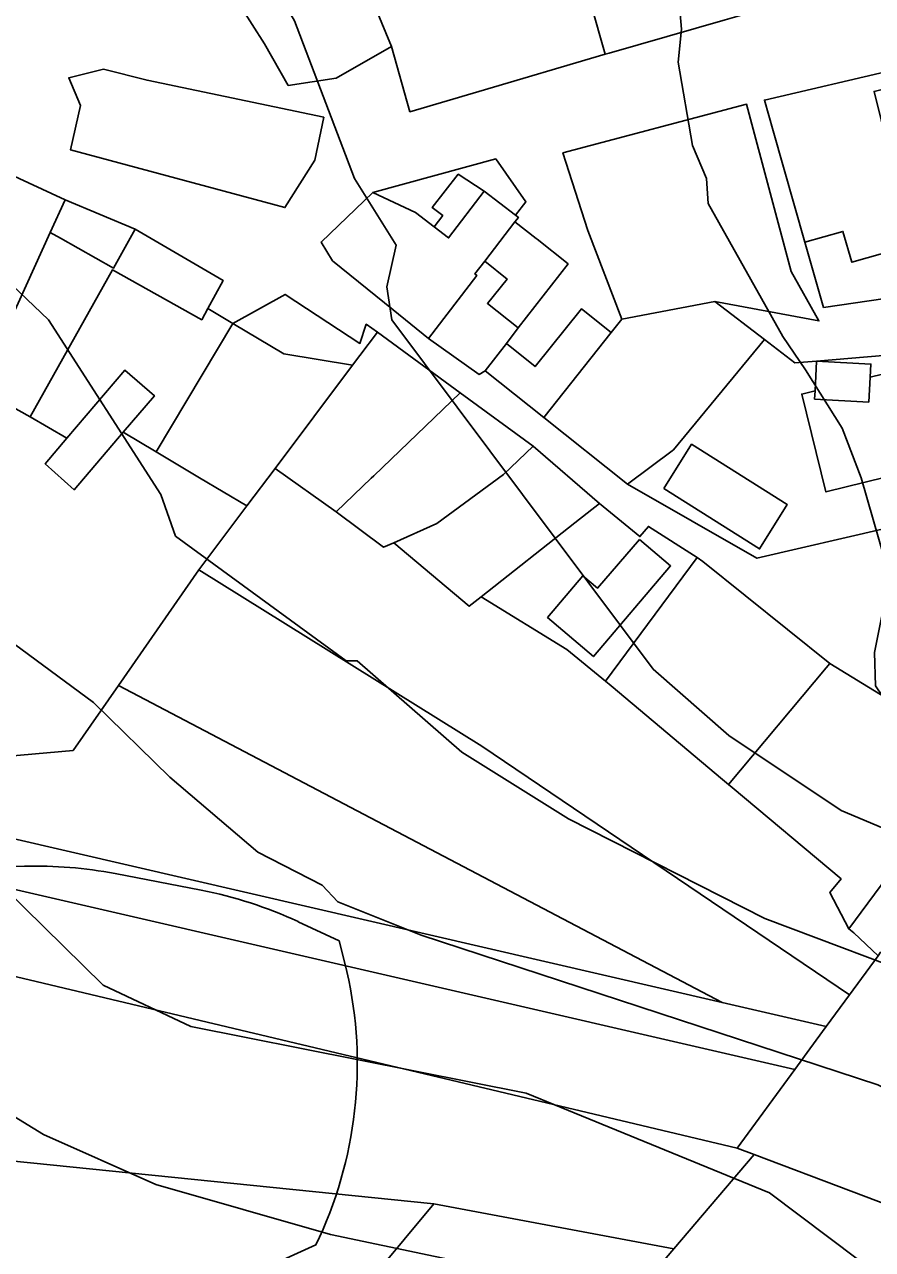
# Model space of a CAD drawing. Extents: x -510989 to -501240, y -1184665 to -1176098.
# Drawn here: x -503718 to -503616, y -1182038.8 to -1181891.5 of the extents above; entities that cross this region are included whole.
import ezdxf

# ---------------------------------------------------------------- set-up
doc = ezdxf.new("R2010")
doc.units = 0
for name, color, linetype in [('orna_puda', 7, 'Continuous'), ('ostatni_plocha_x_jina_plocha', 7, 'Continuous'), ('ostatni_plocha_x_ostatni_komunikace', 7, 'Continuous'), ('STAV_erozne_ohrozene_plochy', 7, 'Continuous'), ('STAV_zaplavove_uzemi', 7, 'Continuous'), ('trvaly_travni_porost', 7, 'Continuous'), ('vrstevnice_01', 7, 'Continuous'), ('vrstevnice_02', 7, 'Continuous'), ('vrstevnice_03', 7, 'Continuous'), ('zahrada', 7, 'Continuous'), ('zastavena_plocha_a_nadvori', 7, 'Continuous'), ('zastavena_plocha_a_nadvori_x_spolecny_dvur', 7, 'Continuous'), ('zastavena_plocha_a_nadvori_x_zboreniste', 7, 'Continuous')]:
    doc.layers.add(name, color=color, linetype=linetype)

msp = doc.modelspace()

# ---------------------------------------------------------------- linework, layer by layer
at = {"layer": 'orna_puda'}
for points in [[(-503769.51, -1181977.8), (-503634.09, -1182009.11), (-503621.61, -1182012), (-503623.57, -1182014.68), (-503625.39, -1182017.17), (-503771.74, -1181983.37)], [(-503771.74, -1181983.37), (-503625.39, -1182017.17), (-503632.31, -1182026.62), (-503775.43, -1181992.58), (-503775.35, -1181992.36)]]:
    msp.add_lwpolyline(points, close=True, dxfattribs=at)
at = {"layer": 'ostatni_plocha_x_jina_plocha'}
for points in [[(-503741.63, -1181899.98), (-503728.59, -1181905.38), (-503713.08, -1181912.53), (-503714.89, -1181916.48), (-503721.87, -1181931.79), (-503734.4, -1181926.9), (-503740.61, -1181924.46), (-503742.34, -1181923.78), (-503747.24, -1181921.48), (-503756.24, -1181914.99), (-503758.67, -1181913.26), (-503760.83, -1181912.37), (-503760.49, -1181911.78), (-503758, -1181907.41), (-503755.59, -1181903.18), (-503754.89, -1181901.96)], [(-503662.64, -1181919.93), (-503659.97, -1181922.08), (-503662.33, -1181925), (-503658.62, -1181927.96), (-503660.05, -1181929.83), (-503662.58, -1181933.1), (-503663.34, -1181933.54), (-503669.41, -1181929.22), (-503663.61, -1181921.64), (-503663.83, -1181921.47)], [(-503622.75, -1181931.95), (-503616.23, -1181932.3), (-503616.32, -1181933.9), (-503616.48, -1181936.87), (-503623, -1181936.51), (-503622.94, -1181935.52)]]:
    msp.add_lwpolyline(points, close=True, dxfattribs=at)
at = {"layer": 'ostatni_plocha_x_ostatni_komunikace'}
for points in [[(-503696.55, -1181882.13), (-503689.13, -1181893.78), (-503686.27, -1181898.79), (-503680.52, -1181897.92), (-503673.86, -1181894.11), (-503671.65, -1181901.95), (-503663.37, -1181899.52), (-503648.17, -1181895.04), (-503647.69, -1181894.91), (-503633.75, -1181890.91)], [(-503613.28, -1181896.86), (-503629.04, -1181900.55), (-503627.98, -1181904.25), (-503624.16, -1181917.65), (-503621.91, -1181925.5), (-503605.16, -1181923.04)], [(-503606.26, -1181930.55), (-503622.75, -1181931.95), (-503625.38, -1181932.17), (-503629.03, -1181929.36), (-503634.99, -1181924.77), (-503622.48, -1181927.11), (-503625.81, -1181921.19), (-503631.02, -1181901.63), (-503631.18, -1181901.05), (-503653.26, -1181906.9), (-503652.9, -1181908.02), (-503650.27, -1181916.24), (-503646.16, -1181926.9), (-503647.44, -1181928.51), (-503651.01, -1181925.65), (-503656.59, -1181932.61), (-503660.05, -1181929.83), (-503658.62, -1181927.96), (-503652.64, -1181920.25), (-503656.35, -1181917.29), (-503656.45, -1181917.21), (-503659.03, -1181915.21), (-503658.61, -1181914.66), (-503658.94, -1181914.4), (-503657.7, -1181912.79), (-503661.33, -1181907.62), (-503676.09, -1181911.67), (-503682.33, -1181917.63), (-503680.97, -1181919.88), (-503673.64, -1181925.8), (-503669.41, -1181929.22), (-503663.34, -1181933.54), (-503662.58, -1181933.1), (-503655.53, -1181938.74), (-503645.49, -1181946.76), (-503629.93, -1181955.67), (-503614.35, -1181952.05)], [(-503611.89, -1181974.03), (-503621.18, -1181968.34), (-503636.45, -1181956.04), (-503637.1, -1181955.59), (-503642.98, -1181951.83), (-503643.99, -1181953.06), (-503648.87, -1181949.07), (-503656.81, -1181942.19), (-503665.62, -1181935.75), (-503675.55, -1181928.48), (-503676.9, -1181927.51), (-503677.66, -1181929.83), (-503686.64, -1181923.92), (-503692.95, -1181927.41), (-503695.93, -1181925.63), (-503694.1, -1181922.25), (-503704.66, -1181916.09), (-503713.08, -1181912.53), (-503728.59, -1181905.38)]]:
    msp.add_lwpolyline(points, dxfattribs=at)
for points in [[(-503708.49, -1181896.82), (-503712.65, -1181897.86), (-503711.23, -1181901.22), (-503712.45, -1181906.53), (-503688.18, -1181913.09), (-503686.68, -1181913.49), (-503683.09, -1181907.77), (-503682, -1181902.61), (-503703.25, -1181898.16)], [(-503662.7, -1181911.52), (-503665.84, -1181909.48), (-503668.98, -1181913.46), (-503667.69, -1181914.45), (-503668.74, -1181915.78), (-503670.97, -1181914.06), (-503676.09, -1181911.67), (-503661.33, -1181907.62), (-503657.7, -1181912.79), (-503658.94, -1181914.4)], [(-503704.66, -1181916.09), (-503707.27, -1181920.75), (-503713.66, -1181917.16), (-503714.89, -1181916.48), (-503713.08, -1181912.53)], [(-503692.95, -1181927.41), (-503686.64, -1181923.92), (-503677.66, -1181929.83), (-503676.9, -1181927.51), (-503675.55, -1181928.48), (-503677.66, -1181931.28), (-503678.53, -1181932.45), (-503686.79, -1181931.09)]]:
    msp.add_lwpolyline(points, close=True, dxfattribs=at)
at = {"layer": 'STAV_erozne_ohrozene_plochy'}
for p, q in [((-503717.97, -1181992.71), (-503719.9, -1181992.76)), ((-503696.73, -1181995.6), (-503707.09, -1181993.6))]:
    msp.add_line(p, q, dxfattribs=at)
for points in [[(-503679.46, -1182004.36), (-503680.13, -1182001.69), (-503685.09, -1181999.38)], [(-503689.91, -1182041.44), (-503682.94, -1182038.25), (-503682.52, -1182037.33)]]:
    msp.add_lwpolyline(points, dxfattribs=at)
for centre, start, end in [((-503716.59, -1182042.69), 79.0504, 91.5905), ((-503706.23, -1182044.69), 64.9923, 79.0504), ((-503727.97, -1182016.49), 335.3673, 14.0419)]:
    msp.add_arc(centre, 50, start, end, dxfattribs=at)
at = {"layer": 'STAV_zaplavove_uzemi'}
msp.add_spline([(-502250.32, -1184002.61), (-502355.07, -1183875.41), (-502442.37, -1183790.61), (-502477.29, -1183700.82), (-502532.16, -1183578.61), (-502567.08, -1183448.91), (-502626.05, -1183402.34), (-502705.41, -1183380.59), (-502814.2, -1183349.87), (-502882.03, -1183297.39), (-502931.95, -1183237.24), (-503042.02, -1183107.97), (-503139.64, -1183018.94), (-503222.14, -1182957.59), (-503308.56, -1182839.96), (-503316.24, -1182784.92), (-503330.32, -1182756.77), (-503348.24, -1182719.65), (-503334.16, -1182651.82), (-503323.92, -1182595.5), (-503313.68, -1182526.39), (-503294.1, -1182480.5), (-503251.86, -1182396.03), (-503229.34, -1182314.37), (-503216.1, -1182227.15), (-503242.43, -1182174.5), (-503271.86, -1182129.59), (-503287.34, -1182081.58), (-503343.88, -1182028.1), (-503361.79, -1182008.91), (-503396.35, -1181952.59), (-503442.43, -1181933.39), (-503497.46, -1181888.6), (-503525.62, -1181860.44), (-503528.18, -1181837.4), (-503548.66, -1181767.01), (-503558.9, -1181729.89), (-503576.82, -1181682.53), (-503578.1, -1181621.1), (-503567.86, -1181572.46), (-503552.5, -1181536.63), (-503538.04, -1181458.36), (-503518.33, -1181411.9), (-503509.88, -1181341.51), (-503497.21, -1181207.63), (-503499.77, -1181097.56), (-503498.02, -1181031.35), (-503510.82, -1180970.85), (-503549.22, -1180952.23), (-503571.32, -1180940.6), (-503605.07, -1180937.11), (-503651.61, -1180939.44), (-503671.39, -1180917.33), (-503679.53, -1180892.89), (-503713.27, -1180871.95), (-503727.24, -1180859.15), (-503734.22, -1180833.55), (-503728.4, -1180799.81), (-503741.2, -1180770.72), (-503722.82, -1180725.17), (-503721.54, -1180703.41), (-503731.78, -1180697.01), (-503767.61, -1180699.57), (-503790.65, -1180697.01), (-503817.53, -1180697.01), (-503861.04, -1180686.77), (-503889.2, -1180675.25), (-503900.72, -1180668.85), (-503953.2, -1180679.09), (-503997.99, -1180697.01), (-504063.27, -1180722.61), (-504109.34, -1180749.49), (-504142.62, -1180776.36), (-504177.18, -1180796.84), (-504211.73, -1180817.32), (-504414.98, -1180961.5), (-504472.7, -1180998.11), (-504544.51, -1181068.5), (-504600.82, -1181143.12), (-504621.94, -1181196.62), (-504641.65, -1181267.01), (-504660.25, -1181350.62), (-504634.7, -1181398.32), (-504617.66, -1181447.72), (-504600.62, -1181492.01), (-504587, -1181548.23), (-504592.11, -1181628.29), (-504569.96, -1181682.81), (-504568.26, -1181664.07), (-504554.63, -1181621.48), (-504547.82, -1181597.63)], degree=3, dxfattribs=at)
at = {"layer": 'trvaly_travni_porost'}
for points in [[(-503687.86, -1181944.87), (-503680.53, -1181950.09), (-503674.82, -1181954.32), (-503673.56, -1181953.8), (-503664.54, -1181961.43), (-503663.09, -1181960.3), (-503652.78, -1181966.66), (-503648.14, -1181970.44), (-503647.46, -1181971.03), (-503634.05, -1181982.28), (-503633.36, -1181982.86), (-503632.9, -1181983.25), (-503619.81, -1181994.23), (-503621.18, -1181995.86), (-503618.89, -1182000.24), (-503618.28, -1182000.74), (-503615.36, -1182003.47), (-503618.82, -1182008.2), (-503663, -1181978.28), (-503697, -1181957.06), (-503691.23, -1181949.37)], [(-503755.6, -1181958.45), (-503754.22, -1181959.62), (-503742.59, -1181969.48), (-503738.93, -1181965.16), (-503726.65, -1181980.06), (-503712.14, -1181978.77), (-503706.69, -1181970.97), (-503634.09, -1182009.11), (-503769.51, -1181977.8), (-503760.17, -1181954.57)], [(-503697, -1181957.06), (-503663, -1181978.28), (-503618.82, -1182008.2), (-503621.61, -1182012), (-503634.09, -1182009.11), (-503706.69, -1181970.97)], [(-503775.43, -1181992.58), (-503632.31, -1182026.62), (-503630.28, -1182027.39), (-503639.93, -1182038.74), (-503668.76, -1182033.34), (-503751.18, -1182024.96), (-503783.13, -1182013.16)], [(-503783.13, -1182013.16), (-503751.18, -1182024.96), (-503668.76, -1182033.34), (-503686.99, -1182055.25), (-503667.48, -1182072.13), (-503758.5, -1182029.95), (-503785.38, -1182016.94)], [(-503606.95, -1182036.19), (-503600.39, -1182038.89), (-503607.86, -1182056.14), (-503638.85, -1182043.43), (-503659.73, -1182067.71), (-503662.42, -1182066.1), (-503648.97, -1182049.38), (-503639.93, -1182038.74), (-503630.28, -1182027.39)], [(-503668.76, -1182033.34), (-503639.93, -1182038.74), (-503648.97, -1182049.38), (-503662.42, -1182066.1), (-503667.48, -1182072.13), (-503686.99, -1182055.25)]]:
    msp.add_lwpolyline(points, close=True, dxfattribs=at)
at = {"layer": 'vrstevnice_01'}
for points in [[(-503812, -1181875), (-503801.31, -1181893), (-503797.31, -1181902), (-503797.5, -1181904), (-503777.81, -1181936), (-503775.5, -1181944), (-503774.5, -1181955), (-503772.5, -1181962), (-503764.31, -1181974), (-503748.69, -1181977), (-503740.59, -1181980), (-503729.91, -1181986), (-503708.5, -1182007), (-503698, -1182012), (-503657.69, -1182020), (-503628.41, -1182032), (-503607.19, -1182048), (-503594.09, -1182062), (-503572.91, -1182095), (-503555.81, -1182117), (-503545.41, -1182122)], [(-503757.31, -1181882), (-503755.59, -1181895), (-503754, -1181900), (-503746.31, -1181906), (-503735.19, -1181911), (-503725.59, -1181917), (-503715.09, -1181927), (-503701.59, -1181948), (-503699.81, -1181953), (-503679.31, -1181968), (-503678, -1181968), (-503665.41, -1181979), (-503652.59, -1181987), (-503629, -1181999), (-503607.69, -1182007), (-503599.69, -1182011), (-503572, -1182027), (-503557.69, -1182038), (-503550.91, -1182044), (-503537.19, -1182061)]]:
    msp.add_lwpolyline(points, dxfattribs=at)
at = {"layer": 'vrstevnice_02'}
for points in [[(-503547, -1182020), (-503561.31, -1182015), (-503571.09, -1182010), (-503586.59, -1182000), (-503619.81, -1181986), (-503633.31, -1181977), (-503642.41, -1181969), (-503673.81, -1181927), (-503674.41, -1181923), (-503673.31, -1181918), (-503678.31, -1181910), (-503685.5, -1181891), (-503688.41, -1181886), (-503706.09, -1181868), (-503715.69, -1181850), (-503732.5, -1181799), (-503743.41, -1181780), (-503747.59, -1181761), (-503745, -1181737), (-503738.91, -1181714), (-503736.5, -1181674), (-503734.41, -1181662), (-503726.09, -1181637)], [(-503831.91, -1181884), (-503814.59, -1181901), (-503804.69, -1181915), (-503799.09, -1181929), (-503794.81, -1181950), (-503792.81, -1181976), (-503791.69, -1181979), (-503792, -1181982), (-503788.5, -1181991), (-503784.81, -1181996), (-503781, -1181998), (-503762.41, -1181997), (-503748.69, -1182003), (-503732, -1182015), (-503715.69, -1182025), (-503702.19, -1182031), (-503681.19, -1182037), (-503662.31, -1182041)], [(-503547.59, -1182103), (-503550.09, -1182099), (-503554.41, -1182087), (-503555.69, -1182079), (-503560.81, -1182065), (-503562, -1182065), (-503568.91, -1182054), (-503577.41, -1182044), (-503584.5, -1182037), (-503599.81, -1182027), (-503615.41, -1182019), (-503670.31, -1182001), (-503680.31, -1181997), (-503682.19, -1181995), (-503689.91, -1181991), (-503700.5, -1181982), (-503709.69, -1181973), (-503719.19, -1181966), (-503721.69, -1181963), (-503733.31, -1181956), (-503739.5, -1181949), (-503744.09, -1181935), (-503753.59, -1181922), (-503762.69, -1181913)]]:
    msp.add_lwpolyline(points, dxfattribs=at)
at = {"layer": 'vrstevnice_03'}
msp.add_lwpolyline([(-503601.19, -1181985), (-503609.5, -1181978), (-503613, -1181975), (-503615.69, -1181971), (-503615.81, -1181967), (-503614.59, -1181961), (-503614.5, -1181956), (-503617.41, -1181946), (-503619.69, -1181940), (-503624.09, -1181933), (-503626.81, -1181929), (-503635.81, -1181913), (-503636, -1181910), (-503637.69, -1181906), (-503639.41, -1181896), (-503639, -1181892), (-503639.5, -1181886)], dxfattribs=at)
at = {"layer": 'zahrada'}
for points in [[(-503612.5, -1181914.32), (-503602.56, -1181911.48), (-503604.48, -1181917.02), (-503605.16, -1181923.04), (-503621.91, -1181925.5), (-503624.16, -1181917.65), (-503619.59, -1181916.34), (-503618.52, -1181920.05), (-503611.44, -1181918.03)], [(-503646.16, -1181926.9), (-503634.99, -1181924.77), (-503629.03, -1181929.36), (-503639.96, -1181942.63), (-503645.49, -1181946.76), (-503655.53, -1181938.74), (-503647.44, -1181928.51)], [(-503625.38, -1181932.17), (-503622.75, -1181931.95), (-503622.94, -1181935.52), (-503624.54, -1181935.92), (-503621.64, -1181947.68), (-503605.18, -1181943.63), (-503608.07, -1181931.86), (-503616.32, -1181933.9), (-503616.23, -1181932.3), (-503622.75, -1181931.95), (-503606.26, -1181930.55), (-503603.8, -1181949.61), (-503614.35, -1181952.05), (-503629.93, -1181955.67), (-503645.49, -1181946.76), (-503639.96, -1181942.63), (-503629.03, -1181929.36)], [(-503616.32, -1181933.9), (-503608.07, -1181931.86), (-503605.18, -1181943.63), (-503621.64, -1181947.68), (-503624.54, -1181935.92), (-503622.94, -1181935.52), (-503623, -1181936.51), (-503616.48, -1181936.87)], [(-503717.31, -1181938.66), (-503712.88, -1181941.23), (-503715.49, -1181944.29), (-503711.99, -1181947.42), (-503706.1, -1181940.51), (-503702.15, -1181942.86), (-503696.93, -1181945.98), (-503691.23, -1181949.37), (-503697, -1181957.06), (-503706.69, -1181970.97), (-503712.14, -1181978.77), (-503726.65, -1181980.06), (-503738.93, -1181965.16), (-503736.48, -1181962.28), (-503742.32, -1181957.33), (-503723.7, -1181935.07)], [(-503641.14, -1181947.28), (-503629.61, -1181954.55), (-503626.29, -1181949.21), (-503637.78, -1181941.95)], [(-503615.06, -1182003.06), (-503598.6, -1182014.54), (-503598.92, -1182015.09), (-503600.55, -1182019.38), (-503606.95, -1182036.19), (-503630.28, -1182027.39), (-503632.31, -1182026.62), (-503625.39, -1182017.17), (-503623.57, -1182014.68), (-503621.61, -1182012), (-503618.82, -1182008.2), (-503615.36, -1182003.47)]]:
    msp.add_lwpolyline(points, close=True, dxfattribs=at)
at = {"layer": 'zastavena_plocha_a_nadvori'}
for points in [[(-503686.53, -1181857.28), (-503687.59, -1181857.99), (-503691.92, -1181860.91), (-503691.69, -1181861.23), (-503693.65, -1181862.54), (-503691.48, -1181865.78), (-503689.53, -1181864.47), (-503685.72, -1181870.15), (-503681.08, -1181867.05), (-503678.16, -1181872.32), (-503676.87, -1181874.62), (-503670.63, -1181885.84), (-503670.24, -1181886.53), (-503675.72, -1181889.65), (-503673.86, -1181894.11), (-503680.52, -1181897.92), (-503686.27, -1181898.79), (-503689.13, -1181893.78), (-503696.55, -1181882.13), (-503705.75, -1181866.89), (-503692.84, -1181858.38), (-503687.27, -1181855.96)], [(-503655.49, -1181878.33), (-503636.04, -1181872.71), (-503633.34, -1181882.47), (-503633.05, -1181883.51), (-503631.21, -1181890.18), (-503633.75, -1181890.91), (-503647.69, -1181894.91), (-503648.17, -1181895.04), (-503649.91, -1181888.98), (-503650.66, -1181886.4)], [(-503670.24, -1181886.53), (-503667.18, -1181884.78), (-503664.8, -1181888.94), (-503661.87, -1181888.38), (-503658.1, -1181887.39), (-503654.58, -1181887.53), (-503650.66, -1181886.4), (-503649.91, -1181888.98), (-503648.17, -1181895.04), (-503663.37, -1181899.52), (-503671.65, -1181901.95), (-503673.86, -1181894.11), (-503675.72, -1181889.65)], [(-503613.31, -1181909.75), (-503601.06, -1181906.75), (-503602.56, -1181911.48), (-503612.5, -1181914.32), (-503611.44, -1181918.03), (-503618.52, -1181920.05), (-503619.59, -1181916.34), (-503624.16, -1181917.65), (-503627.98, -1181904.25), (-503629.04, -1181900.55), (-503613.28, -1181896.86), (-503597.65, -1181894.57), (-503601.06, -1181906.75), (-503603.58, -1181896.46), (-503615.85, -1181899.5)], [(-503708.49, -1181896.82), (-503703.25, -1181898.16), (-503682, -1181902.61), (-503683.09, -1181907.77), (-503686.68, -1181913.49), (-503688.18, -1181913.09), (-503712.45, -1181906.53), (-503711.23, -1181901.22), (-503712.65, -1181897.86)], [(-503631.02, -1181901.63), (-503625.81, -1181921.19), (-503622.48, -1181927.11), (-503634.99, -1181924.77), (-503646.16, -1181926.9), (-503650.27, -1181916.24), (-503652.9, -1181908.02), (-503653.26, -1181906.9), (-503631.18, -1181901.05)], [(-503662.7, -1181911.52), (-503667, -1181917.13), (-503668.74, -1181915.78), (-503667.69, -1181914.45), (-503668.98, -1181913.46), (-503665.84, -1181909.48)], [(-503676.09, -1181911.67), (-503670.97, -1181914.06), (-503668.74, -1181915.78), (-503667, -1181917.13), (-503662.7, -1181911.52), (-503658.94, -1181914.4), (-503658.61, -1181914.66), (-503659.03, -1181915.21), (-503662.64, -1181919.93), (-503663.83, -1181921.47), (-503663.61, -1181921.64), (-503669.41, -1181929.22), (-503673.64, -1181925.8), (-503680.97, -1181919.88), (-503682.33, -1181917.63)], [(-503713.66, -1181917.16), (-503707.27, -1181920.75), (-503704.66, -1181916.09), (-503694.1, -1181922.25), (-503695.93, -1181925.63), (-503696.66, -1181926.97), (-503707.4, -1181920.97), (-503717.31, -1181938.66), (-503723.7, -1181935.07), (-503721.87, -1181931.79), (-503714.89, -1181916.48)], [(-503659.03, -1181915.21), (-503656.45, -1181917.21), (-503656.35, -1181917.29), (-503652.64, -1181920.25), (-503658.62, -1181927.96), (-503662.33, -1181925), (-503659.97, -1181922.08), (-503662.64, -1181919.93)], [(-503651.01, -1181925.65), (-503647.44, -1181928.51), (-503655.53, -1181938.74), (-503662.58, -1181933.1), (-503660.05, -1181929.83), (-503656.59, -1181932.61)], [(-503686.79, -1181931.09), (-503678.53, -1181932.45), (-503687.86, -1181944.87), (-503691.23, -1181949.37), (-503696.93, -1181945.98), (-503702.15, -1181942.86), (-503692.95, -1181927.41)], [(-503677.66, -1181931.28), (-503675.55, -1181928.48), (-503665.62, -1181935.75), (-503676, -1181945.73), (-503676.32, -1181946.04), (-503680.53, -1181950.09), (-503687.86, -1181944.87), (-503678.53, -1181932.45)], [(-503705.92, -1181933.05), (-503702.35, -1181936.11), (-503706.1, -1181940.51), (-503711.99, -1181947.42), (-503715.49, -1181944.29), (-503712.88, -1181941.23)], [(-503656.81, -1181942.19), (-503660.38, -1181945.57), (-503668.41, -1181951.5), (-503673.56, -1181953.8), (-503674.82, -1181954.32), (-503680.53, -1181950.09), (-503676.32, -1181946.04), (-503676, -1181945.73), (-503665.62, -1181935.75)], [(-503660.38, -1181945.57), (-503656.81, -1181942.19), (-503648.87, -1181949.07), (-503651.82, -1181951.4), (-503663.09, -1181960.3), (-503664.54, -1181961.43), (-503673.56, -1181953.8), (-503668.41, -1181951.5)], [(-503641.14, -1181947.28), (-503637.78, -1181941.95), (-503626.29, -1181949.21), (-503629.61, -1181954.55)], [(-503644.06, -1181953.4), (-503640.32, -1181956.58), (-503649.58, -1181967.49), (-503655.1, -1181962.78), (-503650.85, -1181957.77), (-503649.08, -1181959.25)], [(-503637.1, -1181955.59), (-503636.45, -1181956.04), (-503621.18, -1181968.34), (-503621.6, -1181968.84), (-503633.36, -1181982.86), (-503634.05, -1181982.28), (-503647.46, -1181971.03), (-503648.14, -1181970.44)], [(-503621.6, -1181968.84), (-503621.18, -1181968.34), (-503611.89, -1181974.03), (-503608.5, -1181980.49), (-503605.95, -1181983.39), (-503608.16, -1181985.73), (-503618.89, -1182000.24), (-503621.18, -1181995.86), (-503619.81, -1181994.23), (-503632.9, -1181983.25), (-503633.36, -1181982.86)], [(-503605.95, -1181983.39), (-503605.24, -1181983.9), (-503588.24, -1181996.94), (-503589.92, -1181999.78), (-503597.89, -1182013.33), (-503598.6, -1182014.54), (-503615.06, -1182003.06), (-503615.36, -1182003.47), (-503618.28, -1182000.74), (-503618.89, -1182000.24), (-503608.16, -1181985.73)]]:
    msp.add_lwpolyline(points, close=True, dxfattribs=at)
at = {"layer": 'zastavena_plocha_a_nadvori_x_spolecny_dvur'}
msp.add_lwpolyline([(-503695.93, -1181925.63), (-503692.95, -1181927.41), (-503702.15, -1181942.86), (-503706.1, -1181940.51), (-503702.35, -1181936.11), (-503705.92, -1181933.05), (-503712.88, -1181941.23), (-503717.31, -1181938.66), (-503707.4, -1181920.97), (-503696.66, -1181926.97)], close=True, dxfattribs=at)
at = {"layer": 'zastavena_plocha_a_nadvori_x_zboreniste'}
for points in [[(-503651.82, -1181951.4), (-503648.87, -1181949.07), (-503643.99, -1181953.06), (-503642.98, -1181951.83), (-503637.1, -1181955.59), (-503648.14, -1181970.44), (-503652.78, -1181966.66), (-503663.09, -1181960.3)], [(-503644.06, -1181953.4), (-503649.08, -1181959.25), (-503650.85, -1181957.77), (-503655.1, -1181962.78), (-503649.58, -1181967.49), (-503640.32, -1181956.58)]]:
    msp.add_lwpolyline(points, close=True, dxfattribs=at)

doc.saveas('drawing.dxf')
